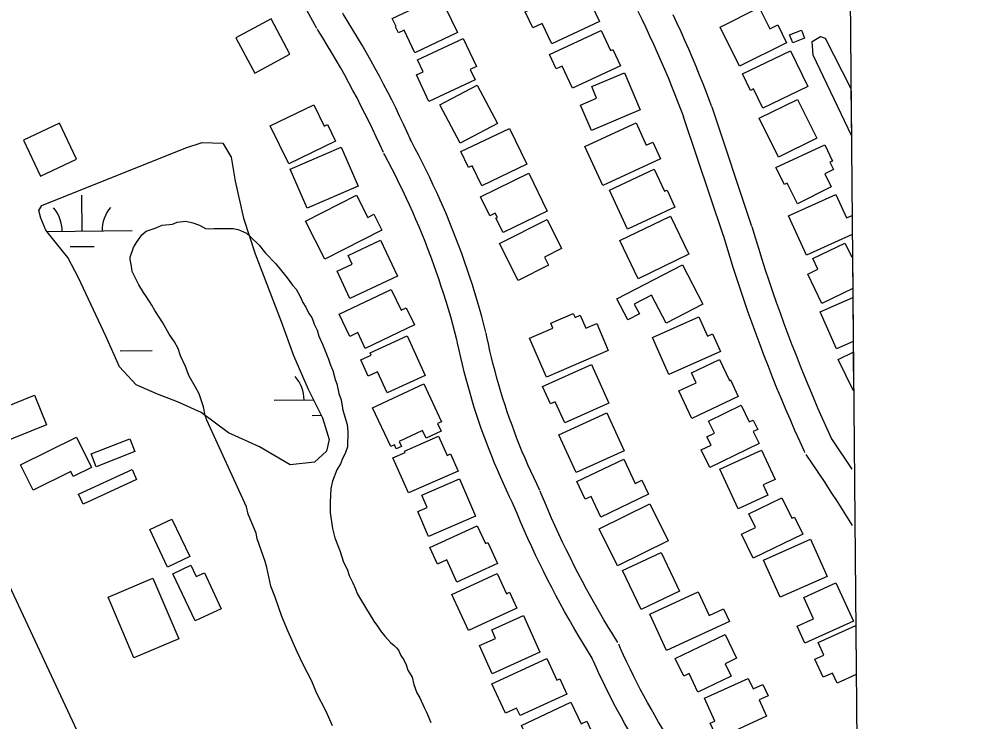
# Model space of a CAD drawing. Extents: x 3567028 to 3605064, y 510945 to 536587.
# Drawn here: x 3601959 to 3602905, y 528844 to 529547 of the extents above; entities that cross this region are included whole.
import ezdxf

# ---------------------------------------------------------------- set-up
doc = ezdxf.new("R2010")
doc.units = 0
for name, color, linetype in [('V-BLDG-OTLN', 7, 'Continuous'), ('V-GRID-FRAM', 7, 'Continuous'), ('V-ROAD-CNTR', 7, 'Continuous'), ('V-SITE-VEGE', 7, 'Continuous'), ('V-WETL-SWMP', 7, 'Continuous')]:
    doc.layers.add(name, color=color, linetype=linetype)

msp = doc.modelspace()

# ---------------------------------------------------------------- linework, layer by layer
at = {"layer": 'V-BLDG-OTLN'}
for p, q in [((3602728.92, 529349.91), (3602776.28, 529371.24)), ((3602776.28, 529371.24), (3602786.88, 529347.71)), ((3602786.88, 529347.71), (3602792.43, 529350.21)), ((3602792.43, 529350.21), (3602792.6, 529331.06)), ((3602746.72, 529310.4), (3602728.92, 529349.91)), ((3602792.6, 529331.06), (3602746.72, 529310.4)), ((3602753.02, 529306.96), (3602785.28, 529322.58)), ((3602785.28, 529322.58), (3602792.04, 529308.63)), ((3602758.15, 529296.35), (3602753.02, 529306.96)), ((3602792.04, 529308.63), (3602792.8, 529309)), ((3602792.8, 529309), (3602793.08, 529277.17)), ((3602748.09, 529291.48), (3602758.15, 529296.35)), ((3602762.25, 529262.25), (3602748.09, 529291.48)), ((3602793.08, 529277.17), (3602762.25, 529262.25)), ((3602760.51, 529253.87), (3602793.16, 529268.28)), ((3602793.16, 529268.28), (3602793.55, 529223.96)), ((3602776.94, 529216.63), (3602760.51, 529253.87)), ((3602793.55, 529223.96), (3602776.94, 529216.63)), ((3602778.55, 529206.05), (3602793.64, 529213.49)), ((3602793.64, 529213.49), (3602793.99, 529174.75)), ((3602793.99, 529174.75), (3602778.55, 529206.05)), ((3602758.6, 528922.92), (3602796.07, 528939.95)), ((3602796.07, 528939.95), (3602796.5, 528890.95)), ((3602764.26, 528910.46), (3602758.6, 528922.92)), ((3602755.29, 528906.39), (3602764.26, 528910.46)), ((3602763.51, 528888.3), (3602755.29, 528906.39)), ((3602772.78, 528892.52), (3602763.51, 528888.3)), ((3602777.43, 528882.28), (3602772.78, 528892.52)), ((3602796.5, 528890.95), (3602777.43, 528882.28))]:
    msp.add_line(p, q, dxfattribs=at)
for points in [[(3602539.86, 529544.05), (3602492.16, 529521.66), (3602482.47, 529542.3), (3602473.02, 529537.87), (3602465.47, 529553.96), (3602475.99, 529558.9), (3602475.11, 529560.77), (3602517.9, 529580.86), (3602528.08, 529559.17), (3602531.92, 529560.97)], [(3602332.65, 529547.22), (3602380.17, 529569.93), (3602397.69, 529533.26), (3602355.21, 529512.96), (3602344.49, 529535.38), (3602338.83, 529532.67), (3602335.85, 529538.91), (3602336.47, 529539.22)], [(3602679.78, 529499.48), (3602660.41, 529538.56), (3602699.6, 529557.98), (3602710.09, 529536.82), (3602718.03, 529540.75), (3602726.89, 529522.84)], [(3602230.34, 529511.46), (3602211.35, 529546.67), (3602176.14, 529527.67), (3602195.14, 529492.47)], [(3602560.97, 529499.88), (3602512.87, 529477.47), (3602502.56, 529499.59), (3602496.45, 529496.74), (3602489.79, 529511.04), (3602541.56, 529535.16), (3602550.88, 529515.16), (3602553.32, 529516.29)], [(3602730, 529530.67), (3602741.75, 529535.38), (3602744.86, 529527.62), (3602733.1, 529522.92)], [(3602357.95, 529505.7), (3602403.53, 529527.17), (3602416.71, 529499.19), (3602410.53, 529496.28), (3602415.42, 529485.91), (3602369.27, 529464.17), (3602356.76, 529490.72), (3602363.51, 529493.9)], [(3602682.78, 529491.65), (3602730.86, 529514.84), (3602748.15, 529479), (3602703.27, 529457.35), (3602693.93, 529476.7), (3602690.74, 529475.16)], [(3602564.74, 529492.86), (3602580.48, 529455.67), (3602531.76, 529435.04), (3602520.93, 529460.61), (3602536.95, 529467.4), (3602532.04, 529479.01)], [(3602380.19, 529460.93), (3602417.52, 529480.58), (3602437.79, 529442.08), (3602400.44, 529422.44)], [(3602699.53, 529447.35), (3602737.82, 529466.3), (3602757.06, 529427.43), (3602718.76, 529408.49)], [(3602275.81, 529424.32), (3602229.08, 529401.63), (3602210.57, 529439.77), (3602254.12, 529460.91), (3602264.52, 529439.49), (3602267.7, 529441.03)], [(3601963.78, 529425.54), (3601980.78, 529389.33), (3602016.99, 529406.34), (3601999.98, 529442.54)], [(3602401.29, 529414.15), (3602449.98, 529437.29), (3602467.09, 529401.3), (3602422.07, 529379.9), (3602412.65, 529399.72), (3602408.98, 529397.98)], [(3602600.91, 529406.67), (3602543.05, 529380.06), (3602525.05, 529419.22), (3602576.5, 529442.87), (3602586.62, 529420.5), (3602593.28, 529423.52)], [(3602281.5, 529418.56), (3602298.44, 529379.57), (3602247.54, 529357.46), (3602230.61, 529396.46)], [(3602716.02, 529398.29), (3602765.31, 529420.73), (3602772.71, 529404.5), (3602770.28, 529403.3), (3602773.82, 529396.13), (3602765.06, 529391.77), (3602771.57, 529378.7), (3602737.74, 529361.72), (3602727.36, 529382.37), (3602724.85, 529381.1)], [(3602420.78, 529368.91), (3602469.06, 529392.43), (3602487.54, 529354.51), (3602443.35, 529332.99), (3602436.33, 529347.39), (3602437.75, 529348.08), (3602435.56, 529352.58), (3602430.04, 529349.89)], [(3602615.27, 529358.53), (3602567.95, 529336.55), (3602549.8, 529375.6), (3602594.55, 529396.39), (3602604.81, 529374.33), (3602607.37, 529375.52)], [(3602245.75, 529344.46), (3602296.73, 529370.43), (3602308.04, 529348.23), (3602314.1, 529351.32), (3602322.19, 529335.43), (3602265.15, 529306.38)], [(3602439.91, 529322.08), (3602487.4, 529345.97), (3602501.99, 529316.97), (3602484.94, 529308.38), (3602488.99, 529300.33), (3602458.56, 529285.02)], [(3602629.32, 529311.39), (3602578.51, 529286.92), (3602560.12, 529325.1), (3602610.94, 529349.57)], [(3602337.79, 529289.48), (3602290.26, 529267.17), (3602277.41, 529294.54), (3602292.42, 529301.59), (3602288.37, 529310.21), (3602320.89, 529325.48)], [(3602643.07, 529261.45), (3602606.36, 529242.54), (3602591.95, 529270.53), (3602574.61, 529261.6), (3602579.7, 529251.71), (3602568.15, 529245.76), (3602557.27, 529266.88), (3602622.87, 529300.66)], [(3602279.66, 529251.46), (3602331.46, 529276.27), (3602341.5, 529255.31), (3602346.65, 529257.77), (3602354.84, 529240.67), (3602305.62, 529217.09), (3602298.02, 529232.97), (3602290.29, 529229.27)], [(3602486.85, 529188.39), (3602469.92, 529227.38), (3602493.32, 529237.54), (3602491.19, 529242.45), (3602513.62, 529252.19), (3602515.34, 529248.22), (3602520.61, 529250.51), (3602526.33, 529237.33), (3602537.03, 529241.98), (3602548.65, 529215.21)], [(3602660.7, 529214.01), (3602609.05, 529191.1), (3602592.68, 529228), (3602639.33, 529248.69), (3602647.87, 529229.43), (3602652.87, 529231.65)], [(3602347.43, 529229.74), (3602365.57, 529189.98), (3602327.49, 529172.61), (3602317.85, 529193.74), (3602308.54, 529189.49), (3602301.18, 529205.62), (3602311.65, 529210.4), (3602310.51, 529212.89)], [(3602531.9, 529201.15), (3602549.21, 529162.56), (3602505.09, 529142.76), (3602495.6, 529163.91), (3602490.7, 529161.71), (3602482.87, 529179.15)], [(3602678.66, 529168.95), (3602632.13, 529146.99), (3602619.08, 529174.64), (3602636.5, 529182.86), (3602631.86, 529192.7), (3602660, 529205.99), (3602669.84, 529185.16), (3602670.79, 529185.61)], [(3602364.23, 529181.65), (3602381.92, 529143.86), (3602377.97, 529142.01), (3602381.52, 529134.43), (3602366.54, 529127.42), (3602362.94, 529135.11), (3602339.62, 529124.2), (3602341.99, 529119.13), (3602336.67, 529116.64), (3602334.77, 529120.7), (3602331.07, 529118.97), (3602312.96, 529157.66)], [(3601986.8, 529140.74), (3601937.87, 529120.94), (3601927.02, 529147.76), (3601936.27, 529151.5), (3601935.15, 529154.27), (3601974.83, 529170.33)], [(3602547.13, 529152.62), (3602564.43, 529114.82), (3602516.61, 529092.95), (3602499.32, 529130.75)], [(3602699.44, 529122), (3602650.21, 529097.97), (3602641.58, 529115.66), (3602651.38, 529120.44), (3602647.28, 529128.85), (3602654.81, 529132.53), (3602648.99, 529144.45), (3602681.51, 529160.31), (3602689.64, 529143.66), (3602693.49, 529145.54), (3602698.07, 529136.16), (3602693.6, 529133.97)], [(3601960.81, 529100.85), (3602016.71, 529128.43), (3602031.71, 529098.02), (3602013.47, 529089.02), (3602011.02, 529093.97), (3601973.37, 529075.39)], [(3602031.57, 529111.69), (3602070.26, 529126.8), (3602075.24, 529114.02), (3602036.56, 529098.92)], [(3602398.36, 529094.58), (3602348.85, 529072.6), (3602333.3, 529107.64), (3602345.57, 529113.09), (3602344.93, 529114.52), (3602378.74, 529129.53), (3602387.36, 529110.1), (3602390.8, 529111.62)], [(3602678.36, 529056.78), (3602660.17, 529096.28), (3602701.95, 529115.52), (3602715.49, 529086.12), (3602703.61, 529080.65), (3602708.26, 529070.55)], [(3602588.99, 529071.31), (3602541.08, 529048.58), (3602531.36, 529069.07), (3602525.64, 529066.36), (3602517.24, 529084.06), (3602564.11, 529106.29), (3602575.56, 529082.16), (3602582.33, 529085.36)], [(3602018.77, 529071.4), (3602072.35, 529096.11), (3602076.98, 529086.07), (3602023.4, 529061.36)], [(3602399.77, 529086.72), (3602415.87, 529049.28), (3602368.92, 529029.09), (3602358.16, 529054.11), (3602367.58, 529058.16), (3602362.24, 529070.59)], [(3602743.3, 529031.33), (3602693.67, 529007.29), (3602681.95, 529031.48), (3602695.77, 529038.17), (3602689.14, 529051.86), (3602722.31, 529067.92), (3602732.32, 529047.26), (3602734.97, 529048.54)], [(3602539.45, 529036.69), (3602590.06, 529061.86), (3602608.5, 529024.78), (3602557.89, 528999.62)], [(3602107.93, 528998.53), (3602090.07, 529035.94), (3602112.23, 529046.52), (3602130.08, 529009.11)], [(3602437.78, 529002.13), (3602397.25, 528983.58), (3602387.14, 529005.66), (3602377.79, 529001.38), (3602370.1, 529018.16), (3602417.6, 529039.9), (3602425.81, 529021.95), (3602428.21, 529023.04)], [(3602750.98, 529026.4), (3602767.52, 528989.23), (3602720.38, 528968.25), (3602703.87, 529005.43)], [(3602601.35, 529013.22), (3602619.86, 528974.27), (3602581.39, 528955.98), (3602562.89, 528994.94)], [(3602135.45, 528944.63), (3602113.31, 528991.9), (3602131.21, 529000.28), (3602136.52, 528988.94), (3602144.83, 528992.83), (3602161.65, 528956.9)], [(3602457.25, 528957.28), (3602408.94, 528934.94), (3602392.27, 528970.99), (3602437.6, 528991.95), (3602446.87, 528971.9), (3602449.86, 528973.28)], [(3602074.24, 528907.71), (3602048.52, 528968.45), (3602093.3, 528987.42), (3602119.02, 528926.68)], [(3602793.79, 528944.41), (3602745.2, 528922.44), (3602737.52, 528939.43), (3602753.83, 528946.81), (3602744.07, 528967.93), (3602776.03, 528982.74)], [(3602669.71, 528944.12), (3602606.97, 528915.05), (3602590.17, 528951.31), (3602638.46, 528973.69), (3602649.47, 528949.94), (3602663.91, 528956.63)], [(3602463.79, 528949.97), (3602480.26, 528913.33), (3602432.39, 528891.81), (3602419.75, 528919.93), (3602436, 528927.24), (3602432.17, 528935.76)], [(3602615.5, 528907.01), (3602665.35, 528930.96), (3602676.74, 528907.27), (3602665.56, 528901.9), (3602671.55, 528889.44), (3602638.32, 528873.47), (3602629.45, 528891.91), (3602624.01, 528889.3)], [(3602507.15, 528871.46), (3602460.38, 528849.96), (3602456.9, 528857.53), (3602445.78, 528852.42), (3602432.24, 528881.85), (3602487.24, 528907.14), (3602497.19, 528885.52), (3602500.07, 528886.85)], [(3602706.83, 528849.24), (3602657.72, 528826.88), (3602650.63, 528842.46), (3602655.18, 528844.54), (3602644.84, 528867.26), (3602688.61, 528887.19), (3602693.4, 528876.66), (3602703.19, 528881.12), (3602708.41, 528869.68), (3602699.39, 528865.57)], [(3602461.85, 528840.13), (3602511.33, 528863.29), (3602521.35, 528841.88), (3602527.09, 528844.56), (3602535.51, 528826.56), (3602488.13, 528804.38), (3602481.1, 528819.4), (3602469.06, 528813.76), (3602462.69, 528827.36), (3602466.91, 528829.33)]]:
    msp.add_lwpolyline(points, close=True, dxfattribs=at)
at = {"layer": 'V-GRID-FRAM'}
msp.add_lwpolyline([(3571081.45, 534531.32), (3602744.09, 534798.43), (3602905.41, 516616.23), (3571226.91, 516348.98), (3571081.45, 534531.32)], dxfattribs=at)
at = {"layer": 'V-ROAD-CNTR'}
for points in [[(3602776.91, 527251.33), (3602768.76, 527269.47), (3602737.07, 527308.73), (3602690.28, 527393.28), (3600737.5, 531577.36), (3599245.33, 534772.16)], [(3602257.27, 529537.13), (3602247.03, 529555.55), (3602236.74, 529573.91), (3602226.38, 529592.22), (3602215.95, 529610.5), (3602205.45, 529628.74), (3602194.87, 529646.94), (3602189.03, 529656.93)], [(3602351.07, 529425.34), (3602347.44, 529433.42), (3602343.71, 529441.53), (3602339.9, 529449.6), (3602336.02, 529457.64), (3602332.07, 529465.64), (3602328.05, 529473.61), (3602323.95, 529481.53), (3602319.78, 529489.43), (3602315.54, 529497.28), (3602311.23, 529505.09), (3602306.85, 529512.87), (3602302.4, 529520.6), (3602297.87, 529528.3), (3602293.28, 529535.95), (3602288.62, 529543.56), (3602283.9, 529551.1), (3602283.06, 529552.44)], [(3602578.1, 529554.6), (3602582.13, 529546.41), (3602586.1, 529538.17), (3602589.99, 529529.9), (3602593.81, 529521.6), (3602597.56, 529513.27), (3602601.24, 529504.9), (3602604.84, 529496.51), (3602608.37, 529488.08), (3602611.83, 529479.62), (3602615.22, 529471.14), (3602618.53, 529462.62), (3602621.77, 529454.06), (3602623.73, 529448.8)], [(3602613.18, 529551.07), (3602617.19, 529542.57), (3602621.12, 529534.03), (3602624.97, 529525.46), (3602628.75, 529516.86), (3602632.46, 529508.22), (3602636.09, 529499.56), (3602639.65, 529490.86), (3602643.13, 529482.13), (3602646.54, 529473.38), (3602649.86, 529464.6), (3602651.85, 529459.24)], [(3602323.7, 529413.05), (3602320.13, 529421), (3602316.51, 529428.86), (3602312.82, 529436.69), (3602309.06, 529444.48), (3602305.23, 529452.23), (3602301.33, 529459.96), (3602297.36, 529467.64), (3602293.32, 529475.29), (3602289.21, 529482.91), (3602285.03, 529490.48), (3602280.78, 529498.02), (3602276.47, 529505.52), (3602272.08, 529512.97), (3602267.63, 529520.39), (3602263.11, 529527.77), (3602258.51, 529535.13), (3602257.71, 529536.39)], [(3602652.01, 529458.79), (3602691.99, 529339.56)], [(3602623.57, 529449.25), (3602663.54, 529330.02)], [(3602426.29, 529233.2), (3602424.24, 529241.11), (3602422.09, 529249.08), (3602419.86, 529257.02), (3602417.55, 529264.95), (3602415.16, 529272.85), (3602412.69, 529280.72), (3602410.15, 529288.57), (3602407.53, 529296.39), (3602404.83, 529304.19), (3602402.06, 529311.96), (3602399.21, 529319.71), (3602396.28, 529327.42), (3602393.27, 529335.11), (3602390.2, 529342.76), (3602387.04, 529350.39), (3602383.81, 529357.98), (3602380.51, 529365.54), (3602377.13, 529373.07), (3602373.67, 529380.57), (3602370.15, 529388.03), (3602366.55, 529395.45), (3602362.87, 529402.84), (3602359.13, 529410.19), (3602355.31, 529417.51), (3602351.43, 529424.76), (3602350.57, 529426.35)], [(3602397.26, 529225.66), (3602395.24, 529233.43), (3602393.16, 529241.11), (3602391.01, 529248.77), (3602388.79, 529256.41), (3602386.48, 529264.02), (3602384.11, 529271.61), (3602381.66, 529279.18), (3602379.13, 529286.73), (3602376.53, 529294.24), (3602373.85, 529301.74), (3602371.1, 529309.2), (3602368.28, 529316.64), (3602365.39, 529324.05), (3602362.42, 529331.43), (3602359.38, 529338.78), (3602356.26, 529346.1), (3602353.08, 529353.39), (3602349.82, 529360.65), (3602346.49, 529367.88), (3602343.09, 529375.07), (3602339.62, 529382.23), (3602336.08, 529389.35), (3602332.46, 529396.44), (3602328.78, 529403.49), (3602325.02, 529410.53), (3602324.2, 529412.04)], [(3602692.13, 529339.11), (3602695.41, 529328.2), (3602698.76, 529317.35), (3602702.18, 529306.54), (3602705.67, 529295.74), (3602709.24, 529284.97), (3602712.89, 529274.23), (3602716.61, 529263.5), (3602720.41, 529252.81), (3602724.28, 529242.15), (3602728.23, 529231.51), (3602732.25, 529220.89), (3602736.34, 529210.31), (3602740.51, 529199.76), (3602744.75, 529189.23), (3602749.06, 529178.74), (3602753.45, 529168.27), (3602757.91, 529157.84), (3602762.44, 529147.44), (3602767.05, 529137.07), (3602771.74, 529126.71), (3602792.18, 529096.31)], [(3602663.4, 529330.47), (3602666.71, 529319.46), (3602670.12, 529308.41), (3602673.6, 529297.39), (3602677.17, 529286.4), (3602680.8, 529275.43), (3602684.52, 529264.48), (3602688.31, 529253.57), (3602692.17, 529242.68), (3602696.12, 529231.81), (3602700.13, 529220.98), (3602704.23, 529210.17), (3602708.4, 529199.39), (3602712.64, 529188.64), (3602716.96, 529177.92), (3602721.36, 529167.23), (3602725.82, 529156.58), (3602730.37, 529145.95), (3602734.98, 529135.35), (3602739.68, 529124.79), (3602744.43, 529114.28), (3602744.92, 529113.21)], [(3602480.18, 529075.17), (3602477.04, 529081.61), (3602474.01, 529088.01), (3602471.05, 529094.44), (3602468.16, 529100.9), (3602465.35, 529107.39), (3602462.6, 529113.91), (3602459.93, 529120.46), (3602457.33, 529127.05), (3602454.8, 529133.66), (3602452.35, 529140.3), (3602449.97, 529146.96), (3602447.66, 529153.65), (3602445.43, 529160.37), (3602443.27, 529167.11), (3602441.19, 529173.87), (3602439.18, 529180.66), (3602437.24, 529187.47), (3602435.39, 529194.29), (3602433.6, 529201.15), (3602431.9, 529208.01), (3602430.27, 529214.9), (3602428.71, 529221.8), (3602427.23, 529228.74), (3602426.47, 529232.44)], [(3602453.21, 529062.03), (3602450, 529068.62), (3602446.83, 529075.31), (3602443.73, 529082.04), (3602440.71, 529088.81), (3602437.76, 529095.6), (3602434.88, 529102.43), (3602432.09, 529109.29), (3602429.37, 529116.18), (3602426.72, 529123.1), (3602424.15, 529130.05), (3602421.66, 529137.03), (3602419.25, 529144.03), (3602416.91, 529151.06), (3602414.65, 529158.12), (3602412.47, 529165.2), (3602410.36, 529172.3), (3602408.34, 529179.43), (3602406.4, 529186.58), (3602404.53, 529193.75), (3602402.74, 529200.94), (3602401.04, 529208.15), (3602399.41, 529215.37), (3602397.86, 529222.6), (3602397.08, 529226.42)], [(3602746.19, 529110.97), (3602752.57, 529101.66), (3602758.86, 529092.35), (3602765.09, 529082.99), (3602771.24, 529073.59), (3602777.34, 529064.13), (3602792.59, 529040.25)], [(3602558.03, 528923.17), (3602553.36, 528930.7), (3602548.78, 528938.22), (3602544.28, 528945.78), (3602539.84, 528953.37), (3602535.47, 528961.01), (3602531.16, 528968.68), (3602526.93, 528976.39), (3602522.77, 528984.15), (3602518.67, 528991.93), (3602514.65, 528999.76), (3602510.7, 529007.62), (3602506.81, 529015.51), (3602503, 529023.44), (3602499.26, 529031.41), (3602495.59, 529039.4), (3602491.99, 529047.43), (3602488.46, 529055.49), (3602485.01, 529063.58), (3602481.62, 529071.73), (3602480.57, 529074.29)], [(3602532.55, 528907.35), (3602527.8, 528914.99), (3602523.08, 528922.74), (3602518.44, 528930.52), (3602513.87, 528938.35), (3602509.36, 528946.22), (3602504.93, 528954.13), (3602500.57, 528962.08), (3602496.28, 528970.07), (3602492.06, 528978.09), (3602487.91, 528986.16), (3602483.84, 528994.26), (3602479.83, 529002.39), (3602475.9, 529010.56), (3602472.05, 529018.77), (3602468.27, 529027.01), (3602464.56, 529035.28), (3602460.92, 529043.59), (3602457.37, 529051.93), (3602453.89, 529060.28), (3602452.81, 529062.92)], [(3602640.64, 528780.68), (3602636.13, 528786.82), (3602631.73, 528792.95), (3602627.4, 528799.12), (3602623.13, 528805.33), (3602618.93, 528811.59), (3602614.79, 528817.89), (3602610.72, 528824.24), (3602606.71, 528830.63), (3602602.78, 528837.06), (3602598.9, 528843.53), (3602595.1, 528850.04), (3602591.36, 528856.58), (3602587.69, 528863.17), (3602584.09, 528869.8), (3602580.56, 528876.46), (3602577.1, 528883.16), (3602573.71, 528889.89), (3602570.39, 528896.66), (3602567.14, 528903.46), (3602563.96, 528910.3), (3602560.84, 528917.18), (3602559.01, 528921.33)], [(3602616.45, 528762.93), (3602611.85, 528769.2), (3602607.27, 528775.58), (3602602.76, 528782.01), (3602598.31, 528788.48), (3602593.94, 528795), (3602589.63, 528801.56), (3602585.39, 528808.17), (3602581.22, 528814.82), (3602577.11, 528821.51), (3602573.08, 528828.25), (3602569.12, 528835.03), (3602565.23, 528841.85), (3602561.41, 528848.71), (3602557.66, 528855.61), (3602553.98, 528862.55), (3602550.38, 528869.52), (3602546.84, 528876.53), (3602543.39, 528883.58), (3602540, 528890.67), (3602536.69, 528897.79), (3602533.46, 528904.93), (3602531.57, 528909.19)]]:
    msp.add_lwpolyline(points, dxfattribs=at)
at = {"layer": 'V-SITE-VEGE'}
for p, q in [((3602752.63, 529524.03), (3602760.83, 529529.03)), ((3602753.62, 529510.35), (3602752.63, 529524.03)), ((3602760.83, 529529.03), (3602765.64, 529527.39)), ((3602765.64, 529527.39), (3602791.3, 529477.1)), ((3602791.72, 529430.13), (3602753.62, 529510.35)), ((3602791.3, 529477.1), (3602791.72, 529430.13))]:
    msp.add_line(p, q, dxfattribs=at)
for points in [[(3602273, 528839.7), (3602266.41, 528854.14), (3602256.82, 528872.8), (3602252.04, 528884.24), (3602243.65, 528901.09), (3602237.66, 528913.73), (3602228.08, 528934.8), (3602222.1, 528949.24), (3602215.52, 528968.5), (3602211.33, 528979.33), (3602207.16, 528997.98), (3602205.37, 529004), (3602197.6, 529026.87), (3602196.41, 529032.28), (3602188.62, 529051.54), (3602186.83, 529058.76), (3602147.32, 529145.43), (3602145.52, 529150.25), (3602143.74, 529158.67), (3602139.55, 529171.91), (3602135.96, 529178.53), (3602129.36, 529189.37), (3602125.78, 529199), (3602120.99, 529209.83), (3602118.6, 529217.05), (3602115, 529223.68), (3602109.6, 529231.5), (3602103.01, 529242.94), (3602099.41, 529248.36), (3602095.22, 529254.98), (3602092.22, 529260.4), (3602086.83, 529268.83), (3602083.83, 529273.05), (3602079.04, 529280.87), (3602072.44, 529294.12), (3602071.85, 529299.53), (3602070.67, 529306.15), (3602070.67, 529308.55), (3602073.7, 529318.17), (3602076.71, 529322.97), (3602082.14, 529330.78), (3602086.36, 529334.38), (3602095.38, 529337.37), (3602102.6, 529340.36), (3602112.83, 529341.54), (3602117.64, 529343.34), (3602126.07, 529344.52), (3602133.28, 529342.7), (3602139.89, 529340.29), (3602145.9, 529337.27), (3602150.1, 529336.66), (3602154.31, 529337.25), (3602173.56, 529337.21), (3602178.37, 529336), (3602181.37, 529334.79), (3602186.78, 529332.38), (3602190.98, 529328.76), (3602199.38, 529320.32), (3602205.98, 529312.49), (3602216.18, 529301.65), (3602227.58, 529287.8), (3602232.98, 529280.57), (3602236.58, 529276.35), (3602240.77, 529268.52), (3602243.17, 529263.11), (3602246.17, 529258.29), (3602249.16, 529252.27), (3602252.16, 529248.06), (3602253.35, 529244.45), (3602254.55, 529241.44), (3602257.54, 529235.42), (3602259.34, 529229.4), (3602262.93, 529221.58), (3602268.91, 529206.53), (3602270.71, 529200.51), (3602273.1, 529195.09), (3602275.49, 529186.07), (3602277.28, 529181.86)], [(3602277.28, 529181.86), (3602279.07, 529172.23), (3602281.46, 529165.61), (3602283.25, 529155.39), (3602287.43, 529140.95), (3602288.01, 529133.73), (3602287.98, 529118.69), (3602285.56, 529112.08), (3602283.15, 529107.88), (3602280.73, 529101.87), (3602277.11, 529095.86), (3602272.88, 529084.45), (3602271.06, 529077.23), (3602270.44, 529063.41), (3602270.41, 529053.18), (3602272.79, 529036.94), (3602275.18, 529027.92), (3602280.56, 529014.07), (3602283.55, 529004.45), (3602287.74, 528995.42), (3602289.53, 528990), (3602293.12, 528982.78), (3602295.52, 528977.36), (3602297.91, 528971.34), (3602300.91, 528966.53), (3602305.7, 528958.1), (3602314.1, 528944.25), (3602317.69, 528939.43), (3602321.89, 528933.41), (3602325.49, 528929.2), (3602330.89, 528923.17), (3602334.49, 528920.15), (3602336.89, 528917.75), (3602338.69, 528915.34), (3602341.09, 528909.92), (3602344.09, 528905.7), (3602346.48, 528900.89), (3602348.27, 528895.47), (3602352.47, 528888.24), (3602354.26, 528881.03)], [(3602354.26, 528881.03), (3602357.25, 528872.6), (3602360.25, 528867.79), (3602364.44, 528858.16), (3602366.83, 528853.34), (3602371.02, 528843.11)]]:
    msp.add_lwpolyline(points, dxfattribs=at)
at = {"layer": 'V-WETL-SWMP'}
for p, q in [((3602022.49, 529334.55), (3602022.18, 529370.55)), ((3601987.11, 529334.25), (3602072.49, 529334.97)), ((3602010.62, 529319.02), (3602034.62, 529319.22)), ((3602060.66, 529214.8), (3602092.65, 529215.07)), ((3602214.39, 529165.35), (3602253.84, 529165.68)), ((3602252.52, 529150.24), (3602261.61, 529150.32))]:
    msp.add_line(p, q, dxfattribs=at)
msp.add_lwpolyline([(3601979.21, 529355.18), (3601982.02, 529359.99), (3602126.22, 529417.94), (3602142.61, 529423.14), (3602163.3, 529422.56), (3602171.38, 529408.62), (3602175.63, 529384.53), (3602183.79, 529347.56), (3602195.46, 529311.87), (3602221.65, 529244.12), (3602233.86, 529210.22), (3602248.43, 529176.39), (3602262.85, 529147.86), (3602269.38, 529126.2), (3602266.78, 529114.31), (3602254.69, 529103.33), (3602230.55, 529100.85), (3602199.9, 529118.86), (3602168.79, 529132.72), (3602141.61, 529153.19), (3602117.68, 529163.72), (3602097.96, 529171.41), (3602076.43, 529180.83), (3602059.96, 529198.66), (3602046.07, 529229.56), (3602018.97, 529287.83), (3602008.34, 529308.19), (3601996.71, 529322.03), (3601986.28, 529335.31), (3601981.2, 529347.56)], close=True, dxfattribs=at)
for centre, start, end in [((3601967.24, 529334.56), 359.71153, 41.25519), ((3602077.72, 529335.49), 139.71153, 181.25518), ((3602209.15, 529165.78), 359.71153, 41.25519)]:
    msp.add_arc(centre, 35.25, start, end, dxfattribs=at)

doc.saveas('drawing.dxf')
